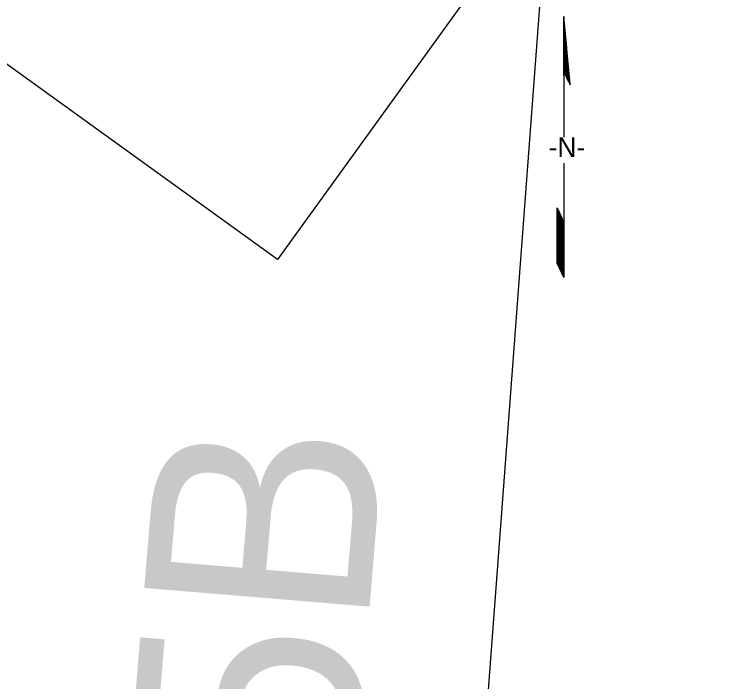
# Model space of a CAD drawing. Extents: x 2001876 to 2025694, y 804561 to 868938.
# Drawn here: x 2019840 to 2021530, y 812979 to 814575 of the extents above; entities that cross this region are included whole.
import ezdxf

# ---------------------------------------------------------------- set-up
doc = ezdxf.new("R2010")
doc.units = 0
doc.layers.add('North Arrow', color=7, linetype='Continuous')
doc.layers.add('RD_SHT_ShtClip', color=7, linetype='Continuous')

msp = doc.modelspace()

# ---------------------------------------------------------------- linework, layer by layer
at = {"layer": 'North Arrow'}
for p, q in [((2021153.4, 814568.8), (2021152.6, 814428.2)), ((2021168.3, 814406), (2021153.4, 814568.8)), ((2021154.6, 814433.8), (2021168.3, 814406)), ((2021153.4, 814429.4), (2021153.4, 814342.1)), ((2021153.4, 814342.1), (2021153.4, 814280.2)), ((2021153.4, 814218.4), (2021153.4, 814115.3)), ((2021137.4, 814055.1), (2021137.4, 814111.8)), ((2021137.4, 814111.8), (2021153.4, 814077.5)), ((2021153.4, 814115.3), (2021153.4, 813945.2)), ((2021137.4, 813979.5), (2021137.4, 814055.1)), ((2021153.4, 813945.2), (2021137.4, 813979.5))]:
    msp.add_line(p, q, dxfattribs=at)
for points in [[(2021153.4, 814430.6), (2021153.4, 814568.4)], [(2021153.8, 814431.6), (2021153.8, 814564.2)], [(2021154.2, 814432.7), (2021154.2, 814560.1)], [(2021154.6, 814433.7), (2021154.6, 814556)], [(2021154.9, 814433.1), (2021154.9, 814551.8)], [(2021155.3, 814432.3), (2021155.3, 814547.7)], [(2021155.7, 814431.6), (2021155.7, 814543.6)], [(2021156.1, 814430.8), (2021156.1, 814539.4)], [(2021156.5, 814430), (2021156.5, 814535.3)], [(2021156.8, 814429.3), (2021156.8, 814531.2)], [(2021157.2, 814428.5), (2021157.2, 814527.1)], [(2021157.6, 814427.7), (2021157.6, 814522.9)], [(2021158, 814427), (2021158, 814518.8)], [(2021153.1, 814429.6), (2021153.1, 814512.7)], [(2021158.3, 814426.2), (2021158.3, 814514.7)], [(2021158.7, 814425.4), (2021158.7, 814510.5)], [(2021159.1, 814424.7), (2021159.1, 814506.4)], [(2021159.5, 814423.9), (2021159.5, 814502.3)], [(2021159.9, 814423.1), (2021159.9, 814498.1)], [(2021160.2, 814422.4), (2021160.2, 814494)], [(2021160.6, 814421.6), (2021160.6, 814489.9)], [(2021161, 814420.8), (2021161, 814485.8)], [(2021161.4, 814420.1), (2021161.4, 814481.6)], [(2021161.8, 814419.3), (2021161.8, 814477.5)], [(2021162.1, 814418.5), (2021162.1, 814473.4)], [(2021162.5, 814417.8), (2021162.5, 814469.2)], [(2021162.9, 814417), (2021162.9, 814465.1)], [(2021163.3, 814416.2), (2021163.3, 814461)], [(2021163.6, 814415.5), (2021163.6, 814456.8)], [(2021164, 814414.7), (2021164, 814452.7)], [(2021152.7, 814428.5), (2021152.7, 814449.1)], [(2021164.4, 814413.9), (2021164.4, 814448.6)], [(2021164.8, 814413.2), (2021164.8, 814444.5)], [(2021165.2, 814412.4), (2021165.2, 814440.3)], [(2021165.5, 814411.6), (2021165.5, 814436.2)], [(2021165.9, 814410.9), (2021165.9, 814432.1)], [(2021166.3, 814410.1), (2021166.3, 814427.9)], [(2021166.7, 814409.3), (2021166.7, 814423.8)], [(2021167, 814408.6), (2021167, 814419.7)], [(2021167.4, 814407.8), (2021167.4, 814415.5)], [(2021167.8, 814407), (2021167.8, 814411.4)], [(2021168.2, 814406.3), (2021168.2, 814407.3)], [(2021137.7, 813978.8), (2021137.7, 814111.1)], [(2021138.1, 813978), (2021138.1, 814110.3)], [(2021138.5, 813977.2), (2021138.5, 814109.5)], [(2021138.9, 813976.4), (2021138.9, 814108.7)], [(2021139.2, 813975.6), (2021139.2, 814107.9)], [(2021139.6, 813974.8), (2021139.6, 814107)], [(2021140, 813974), (2021140, 814106.2)], [(2021140.4, 813973.1), (2021140.4, 814105.4)], [(2021140.7, 813972.3), (2021140.7, 814104.6)], [(2021141.1, 813971.5), (2021141.1, 814103.8)], [(2021141.5, 813970.7), (2021141.5, 814103)], [(2021141.9, 813969.9), (2021141.9, 814102.2)], [(2021142.3, 813969.1), (2021142.3, 814101.4)], [(2021142.6, 813968.3), (2021142.6, 814100.6)], [(2021143, 813967.5), (2021143, 814099.8)], [(2021143.4, 813966.7), (2021143.4, 814098.9)], [(2021143.8, 813965.8), (2021143.8, 814098.1)], [(2021144.2, 813965), (2021144.2, 814097.3)], [(2021144.5, 813964.2), (2021144.5, 814096.5)], [(2021144.9, 813963.4), (2021144.9, 814095.7)], [(2021145.3, 813962.6), (2021145.3, 814094.9)], [(2021145.7, 813961.8), (2021145.7, 814094.1)], [(2021146, 813961), (2021146, 814093.3)], [(2021146.4, 813960.2), (2021146.4, 814092.5)], [(2021146.8, 813959.4), (2021146.8, 814091.6)], [(2021147.2, 813958.6), (2021147.2, 814090.8)], [(2021147.6, 813957.7), (2021147.6, 814090)], [(2021147.9, 813956.9), (2021147.9, 814089.2)], [(2021148.3, 813956.1), (2021148.3, 814088.4)], [(2021148.7, 813955.3), (2021148.7, 814087.6)], [(2021149.1, 813954.5), (2021149.1, 814086.8)], [(2021149.4, 813953.7), (2021149.4, 814086)], [(2021149.8, 813952.9), (2021149.8, 814085.2)], [(2021150.2, 813952.1), (2021150.2, 814084.4)], [(2021150.6, 813951.3), (2021150.6, 814083.5)], [(2021151, 813950.4), (2021151, 814082.7)], [(2021151.3, 813949.6), (2021151.3, 814081.9)], [(2021151.7, 813948.8), (2021151.7, 814081.1)], [(2021152.1, 813948), (2021152.1, 814080.3)], [(2021152.5, 813947.2), (2021152.5, 814079.5)], [(2021152.8, 813946.4), (2021152.8, 814078.7)], [(2021153.2, 813945.6), (2021153.2, 814077.9)]]:
    msp.add_lwpolyline(points, dxfattribs=at)
at = {"layer": 'RD_SHT_ShtClip'}
for p, q in [((2020469.5, 813988), (2015602.1, 817497)), ((2022474.4, 816770.7), (2020469.5, 813988)), ((2021116.9, 814886.5), (2020816.3, 810877.4))]:
    msp.add_line(p, q, dxfattribs=at)

# ---------------------------------------------------------------- texts
at = {"layer": 'North Arrow'}
msp.add_text('-N-', height=47.24, rotation=0, dxfattribs=at).set_placement((2021116.6, 814233.2))
at = {"layer": 'RD_SHT_ShtClip'}
msp.add_text('SHEET 5B', height=540, rotation=85.2489, dxfattribs=at).set_placement((2020435, 810100.2))

doc.saveas('drawing.dxf')
